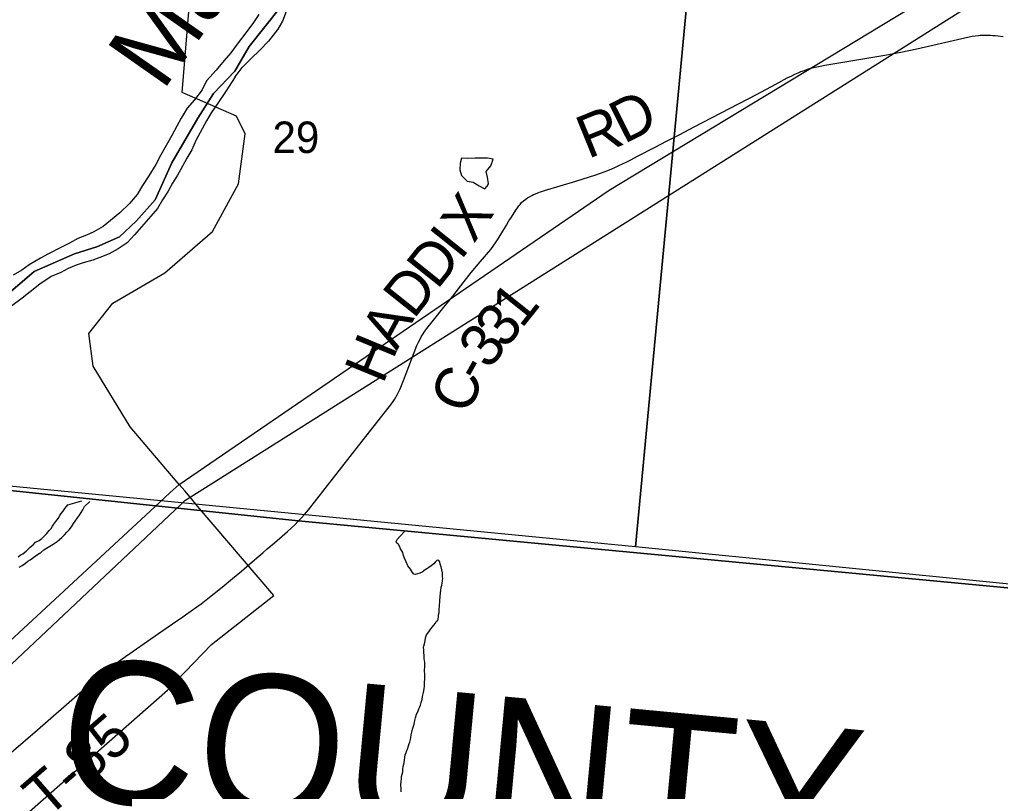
# Model space of a CAD drawing. Extents: x 0 to 1134, y 0 to 440.
# Drawn here: x 835.473 to 836.778, y 357.508 to 358.534 of the extents above; entities that cross this region are included whole.
import ezdxf

# ---------------------------------------------------------------- set-up
doc = ezdxf.new("R2010")
doc.units = 0
for name, color, linetype in [('GM_X_County_Road', 7, 'Continuous'), ('GM_X_County_Road_Text', 7, 'Continuous'), ('GM_X_County_Text', 7, 'Continuous'), ('GM_X_Major_River', 7, 'Continuous'), ('GM_X_Major_River_Text', 7, 'Continuous'), ('GM_X_Minor_Lake', 7, 'Continuous'), ('GM_X_Minor_River', 7, 'Continuous'), ('GM_X_Rail_Line', 7, 'Continuous'), ('GM_X_Section', 7, 'Continuous'), ('GM_X_Section_Text', 7, 'Continuous'), ('GM_X_Township', 7, 'Continuous'), ('GM_X_Township_Road', 7, 'Continuous'), ('GM_X_Township_Road_Text', 7, 'Continuous'), ('GM_X_Unincorporated', 7, 'Continuous'), ('SH_Cut_Line', 7, 'Continuous')]:
    doc.layers.add(name, color=color, linetype=linetype)

msp = doc.modelspace()

# ---------------------------------------------------------------- linework, layer by layer
at = {"layer": 'GM_X_County_Road'}
msp.add_lwpolyline([(835.8439, 357.8669), (835.8476, 357.871), (835.8521, 357.876), (835.8576, 357.8822), (835.9241, 357.967), (835.9648, 358.019), (835.9694, 358.0248), (835.9719, 358.0286), (835.9737, 358.0317), (835.9755, 358.0349), (835.9769, 358.0377), (835.9794, 358.043), (835.9837, 358.0541), (836.0017, 358.1004), (836.0039, 358.105), (836.0058, 358.1089), (836.0075, 358.1119), (836.0093, 358.1148), (836.0124, 358.1195), (836.015, 358.1231), (836.0239, 358.1343), (836.0377, 358.1514), (836.0463, 358.1623), (836.0539, 358.1721), (836.0739, 358.1976), (836.0858, 358.2119), (836.0998, 358.2284), (836.1071, 358.2384), (836.1099, 358.2426), (836.1207, 358.2607), (836.1241, 358.2663), (836.1273, 358.2713), (836.1332, 358.2807), (836.1353, 358.2838), (836.1372, 358.2862), (836.139, 358.2881), (836.141, 358.2905), (836.1436, 358.2929), (836.1464, 358.295), (836.1487, 358.2967), (836.1514, 358.2984), (836.1545, 358.3001), (836.157, 358.3013), (836.1596, 358.3024), (836.1648, 358.3045), (836.1713, 358.3068), (836.213, 358.3192), (836.2397, 358.3273), (836.2458, 358.3295), (836.2555, 358.3332), (836.2609, 358.3354), (836.2652, 358.3373), (836.2695, 358.3393), (836.2753, 358.342), (836.2801, 358.3444), (836.2864, 358.3476), (836.2953, 358.3522), (836.3186, 358.3643), (836.3338, 358.3722), (836.3513, 358.3812), (836.3707, 358.3912), (836.4534, 358.4342), (836.4794, 358.4482), (836.4944, 358.4563), (836.5004, 358.4593), (836.5047, 358.4614), (836.5088, 358.4632), (836.5126, 358.4647), (836.5172, 358.4663), (836.5214, 358.4679), (836.5258, 358.4693), (836.5295, 358.4703), (836.5336, 358.4713), (836.538, 358.4722), (836.5445, 358.4733), (836.5552, 358.4751), (836.5738, 358.4782), (836.6242, 358.4866), (836.6454, 358.4908), (836.6668, 358.4951), (836.7365, 358.511), (836.7403, 358.5117), (836.7444, 358.5124), (836.7489, 358.5129), (836.7509, 358.5131), (836.753, 358.5133), (836.7557, 358.5134), (836.7589, 358.5134), (836.7617, 358.5133), (836.7646, 358.5132), (836.7679, 358.5129), (836.7715, 358.5126), (836.7752, 358.5122), (836.7818, 358.5113)], dxfattribs=at)
at = {"layer": 'GM_X_Major_River'}
msp.add_line((835.76, 358.4579), (835.769, 358.4704), dxfattribs=at)
for points in [[(835.7913, 358.5405), (835.7842, 358.53), (835.774, 358.5162), (835.7638, 358.5032), (835.7539, 358.4897), (835.7453, 358.4797), (835.7347, 358.4667), (835.7218, 358.4526), (835.7158, 358.4406), (835.7056, 358.4272), (835.6962, 358.416), (835.6879, 358.4029), (835.6823, 358.392), (835.6756, 358.3797), (835.668, 358.3666), (835.6604, 358.3531), (835.6541, 358.3411), (835.645, 358.3261), (835.6367, 358.3134), (835.6295, 358.3015), (835.6193, 358.2892), (835.6065, 358.277), (835.5941, 358.2666), (835.5844, 358.2589), (835.5717, 358.2516), (835.5621, 358.2473), (835.5506, 358.2427), (835.5394, 358.2365), (835.5271, 358.2304), (835.5117, 358.2224), (835.5009, 358.2166), (835.4859, 358.2079), (835.4762, 358.2009), (835.4647, 358.194)], [(835.8278, 358.5448), (835.8229, 358.5317), (835.8166, 358.5212), (835.804, 358.5052), (835.7927, 358.4933), (835.7811, 358.4822), (835.769, 358.4704)], [(835.76, 358.4579), (835.7477, 358.439), (835.7366, 358.4229), (835.728, 358.4099), (835.7216, 358.3994), (835.7077, 358.3732), (835.702, 358.3608), (835.6957, 358.3495), (835.6897, 358.3391), (835.6833, 358.3271), (835.6766, 358.3162), (835.6706, 358.3057), (835.6631, 358.2941), (835.6564, 358.2829), (835.6478, 358.2725), (835.6352, 358.2584), (835.6259, 358.2476), (835.6161, 358.2372), (835.6041, 358.2292), (835.5922, 358.2226), (835.5799, 358.2176), (835.5703, 358.2141), (835.5577, 358.2106), (835.5481, 358.2074), (835.5378, 358.2031), (835.5278, 358.1977), (835.5151, 358.1923), (835.5, 358.182), (835.4869, 358.1721), (835.4764, 358.1637), (835.4629, 358.1534)]]:
    msp.add_lwpolyline(points, dxfattribs=at)
at = {"layer": 'GM_X_Minor_Lake'}
for points in [[(836.0612, 358.3496), (836.0593, 358.3431), (836.0587, 358.334), (836.0609, 358.3264), (836.0684, 358.3191), (836.0763, 358.3179), (836.0846, 358.3128), (836.0921, 358.3089), (836.095, 358.3126)], [(836.095, 358.3126), (836.0971, 358.3153), (836.0958, 358.3244), (836.094, 358.332), (836.0998, 358.3395), (836.1029, 358.3482), (836.0954, 358.3498), (836.0866, 358.3496), (836.0791, 358.3497), (836.0696, 358.3494), (836.0612, 358.3496)]]:
    msp.add_lwpolyline(points, dxfattribs=at)
at = {"layer": 'GM_X_Minor_River'}
for points in [[(835.4711, 357.8197), (835.4738, 357.8216), (835.4772, 357.8234), (835.4799, 357.8256), (835.4818, 357.8271), (835.4841, 357.8294), (835.4872, 357.8324), (835.4911, 357.8353), (835.4942, 357.8391), (835.4991, 357.8413), (835.5026, 357.8439), (835.5045, 357.8457), (835.5064, 357.8476), (835.5088, 357.8502), (835.5107, 357.8525), (835.5126, 357.8547), (835.5149, 357.8574), (835.5169, 357.8604), (835.5185, 357.863), (835.5212, 357.8664), (835.5243, 357.8705), (835.5266, 357.8743), (835.5285, 357.8773), (835.5309, 357.8803), (835.5332, 357.8836), (835.5355, 357.8863), (835.5371, 357.8885), (835.5558, 357.8941)], [(835.4724, 357.8056), (835.4766, 357.8082), (835.4808, 357.8112), (835.4839, 357.8138), (835.4869, 357.8153), (835.4904, 357.8179), (835.4939, 357.8205), (835.4969, 357.8227), (835.5012, 357.8253), (835.5054, 357.8286), (835.5111, 357.8323), (835.5177, 357.8364), (835.523, 357.8401), (835.5292, 357.845), (835.533, 357.8487), (835.5361, 357.8521), (835.5388, 357.8554), (835.5419, 357.8596), (835.5447, 357.8637), (835.547, 357.8671), (835.5501, 357.8712), (835.5528, 357.875), (835.5548, 357.8784), (835.5571, 357.8821), (835.5594, 357.8863), (835.5667, 357.8931)], [(835.977, 357.8358), (835.9751, 357.8378), (835.974, 357.8397), (835.9756, 357.8427), (835.9791, 357.8464), (835.9857, 357.8536)], [(835.9812, 357.5274), (835.982, 357.5304), (835.9828, 357.5338), (835.9829, 357.5372), (835.9833, 357.5407), (835.9841, 357.5437), (835.985, 357.5486), (835.9854, 357.5531), (835.9862, 357.5562), (835.9874, 357.5592), (835.9882, 357.5618), (835.989, 357.5637), (835.9906, 357.5683), (835.9914, 357.5713), (835.9922, 357.5732), (835.993, 357.5766), (835.9934, 357.5792), (835.9939, 357.5826), (835.9947, 357.5864), (835.9959, 357.5902), (835.9967, 357.5932), (835.9979, 357.597), (835.9991, 357.6019), (835.9999, 357.6053), (836.0011, 357.6102), (836.0027, 357.6136), (836.0043, 357.6174), (836.0055, 357.62), (836.0066, 357.6223), (836.0075, 357.6257), (836.0087, 357.6299), (836.0091, 357.634), (836.0103, 357.6393), (836.0112, 357.6439), (836.0116, 357.6477), (836.0117, 357.6518), (836.0121, 357.6575), (836.0122, 357.6632), (836.0119, 357.6682), (836.012, 357.6735), (836.0121, 357.6788), (836.0114, 357.6841), (836.0108, 357.6963), (836.0105, 357.699), (836.0109, 357.7008), (836.0117, 357.7039), (836.0125, 357.7077), (836.013, 357.7118), (836.0146, 357.7156), (836.0161, 357.7179), (836.0185, 357.7212), (836.0204, 357.7239), (836.0223, 357.7265), (836.0243, 357.7287), (836.0262, 357.7314), (836.0278, 357.734), (836.0297, 357.7347), (836.0301, 357.737), (836.0305, 357.7396), (836.0306, 357.7423), (836.0314, 357.7453), (836.0314, 357.7491), (836.0319, 357.7544), (836.032, 357.7605), (836.0325, 357.7673), (836.0338, 357.7791), (836.035, 357.7817), (836.0354, 357.7844), (836.0358, 357.7878), (836.0363, 357.7912), (836.0359, 357.7931), (836.0356, 357.7954), (836.0356, 357.7984), (836.0349, 357.8022), (836.0338, 357.8064), (836.0328, 357.8099), (836.032, 357.8129), (836.0309, 357.8148), (836.0287, 357.8149), (836.026, 357.8126), (836.0244, 357.8104), (836.0206, 357.8074), (836.0175, 357.8052), (836.0148, 357.8037), (836.0125, 357.8022), (836.0087, 357.7992), (836.0056, 357.7978), (836.0026, 357.7967), (835.9995, 357.796), (835.9976, 357.7964), (835.9958, 357.7987), (835.9932, 357.8029), (835.9898, 357.8075), (835.9873, 357.8129), (835.9851, 357.8179), (835.984, 357.8213), (835.9829, 357.8251), (835.9814, 357.8274), (835.9799, 357.8301), (835.9788, 357.8328), (835.977, 357.8358)], [(835.9805, 357.5069), (835.9806, 357.5115), (835.9803, 357.516), (835.9807, 357.5206), (835.9812, 357.5244), (835.9812, 357.5274)]]:
    msp.add_lwpolyline(points, dxfattribs=at)
at = {"layer": 'GM_X_Rail_Line'}
for p, q in [((835.7099, 357.8871), (835.6999, 357.8988)), ((835.8115, 357.768), (835.7099, 357.8871))]:
    msp.add_line(p, q, dxfattribs=at)
for points in [[(835.6854, 357.9157), (835.6599, 357.9456), (835.6202, 357.9922), (835.5711, 358.0731), (835.5653, 358.1164), (835.5971, 358.1569), (835.6664, 358.1973), (835.7299, 358.2522), (835.7645, 358.3157), (835.7732, 358.3822), (835.7617, 358.4053), (835.6895, 358.4371), (835.782, 359.5598), (835.8511, 359.6127), (836.2484, 359.8987)], [(835.6854, 357.9157), (836.2575, 358.307), (836.9155, 358.7055), (837.1199, 358.8209), (837.2739, 358.8928), (837.4519, 358.9594)], [(835.6999, 357.8988), (836.9151, 358.6652), (837.1092, 358.7726), (837.3078, 358.8828), (837.4519, 358.9594)], [(835.6593, 357.8919), (835.6734, 357.9049), (835.6854, 357.9157)], [(835.6999, 357.8988), (835.6927, 357.9072), (835.6854, 357.9157)], [(835.6875, 357.8892), (835.6931, 357.8945), (835.6999, 357.8988)], [(833.4424, 355.7181), (833.8974, 356.1388), (835.2603, 357.5229), (835.6593, 357.8919)], [(833.5182, 355.7181), (835.1901, 357.4205), (835.6875, 357.8892)], [(835.2191, 355.7181), (835.5156, 355.834), (835.5708, 355.8617), (835.6299, 356.3807), (835.6753, 356.8285), (835.6909, 357.0702), (835.6937, 357.1483), (835.6686, 357.2263), (835.5543, 357.3602), (835.4496, 357.4484), (835.6697, 357.6424), (835.7283, 357.7028), (835.8115, 357.768)]]:
    msp.add_lwpolyline(points, dxfattribs=at)
at = {"layer": 'GM_X_Section'}
for points in [[(836.3886, 358.8521), (836.2925, 357.8329), (835.2992, 357.9288), (835.3867, 358.9434)], [(836.3886, 358.8521), (837.4241, 358.7547), (837.3231, 357.7301), (836.2925, 357.8329)]]:
    msp.add_lwpolyline(points, close=True, dxfattribs=at)
at = {"layer": 'GM_X_Township'}
for points in [[(835.4448, 358.1585), (835.4925, 358.1988), (835.5462, 358.2226), (835.576, 358.2316), (835.6058, 358.245), (835.6281, 358.2658), (835.6535, 358.2941), (835.6758, 358.3433), (835.7101, 358.4029), (835.7309, 358.4357), (835.7593, 358.4655), (835.7786, 358.4983), (835.8203, 358.5504)], [(835.8203, 358.5504), (835.7786, 358.4983), (835.7593, 358.4655), (835.7309, 358.4357), (835.7101, 358.4029), (835.6758, 358.3433), (835.6535, 358.2941), (835.6281, 358.2658), (835.6058, 358.245), (835.576, 358.2316), (835.5462, 358.2226), (835.4925, 358.1988), (835.4448, 358.1585)], [(839.5899, 357.5143), (837.799, 357.6829), (837.6618, 357.6958), (837.4578, 357.7151), (837.4468, 357.7161), (837.4263, 357.718), (837.4114, 357.7196), (837.3087, 357.7292), (835.8437, 357.8674), (835.1657, 357.9387)]]:
    msp.add_lwpolyline(points, dxfattribs=at)
at = {"layer": 'GM_X_Township_Road'}
msp.add_lwpolyline([(835.4619, 357.5595), (835.4967, 357.5896), (835.5496, 357.6357), (835.5699, 357.6531), (835.5834, 357.6641), (835.5961, 357.674), (835.6096, 357.6839), (835.658, 357.7177), (835.6764, 357.7304), (835.6902, 357.7399), (835.6938, 357.7424), (835.709, 357.7532), (835.7145, 357.7572), (835.7234, 357.7641), (835.7425, 357.7791), (835.7564, 357.7905), (835.7683, 357.8005), (835.7791, 357.8098), (835.7885, 357.818), (835.7965, 357.8249), (835.8026, 357.8301), (835.812, 357.8382), (835.8295, 357.8532), (835.8391, 357.862), (835.8439, 357.8669)], dxfattribs=at)
at = {"layer": 'GM_X_Unincorporated'}
msp.add_lwpolyline([(839.5899, 357.5143), (837.799, 357.6829), (837.6618, 357.6958), (837.4578, 357.7151), (837.4468, 357.7161), (837.4263, 357.718), (837.4114, 357.7196), (837.3087, 357.7292), (835.8437, 357.8674), (835.1657, 357.9387)], dxfattribs=at)
at = {"layer": 'SH_Cut_Line'}
for points in [[(834.6028, 361.9945), (834.5417, 361.3013), (834.5402, 361.279), (834.4289, 360.039), (834.4188, 359.8449), (834.3527, 359.1244), (834.3462, 359.0437), (834.3448, 359.0281), (834.3438, 359.02), (834.3396, 358.9758), (834.278, 358.3392), (834.2504, 358.0272), (835.1657, 357.9387), (835.8437, 357.8674), (837.3087, 357.7292), (837.4114, 357.7196), (837.4263, 357.718), (837.4468, 357.7161), (837.4578, 357.7151), (837.6618, 357.6958), (837.799, 357.6829), (839.5899, 357.5143)], [(839.5899, 357.5143), (837.799, 357.6829), (837.6618, 357.6958), (837.4578, 357.7151), (837.4468, 357.7161), (837.4263, 357.718), (837.4114, 357.7196), (837.3087, 357.7292), (835.8437, 357.8674), (835.1657, 357.9387)]]:
    msp.add_lwpolyline(points, dxfattribs=at)

# ---------------------------------------------------------------- texts
at = {"layer": 'GM_X_County_Road_Text'}
for s, rotation, p in [('D', 26.7947, (836.2771, 358.3679)), ('R', 22.0772, (836.2293, 358.3483)), ('X', 56.1672, (836.0774, 358.2351)), ('I', 51.3546, (836.0598, 358.2127)), ('D', 51.3055, (836.0285, 358.1736)), ('D', 51.4597, (835.9973, 358.1345)), ('1', 51.3673, (836.1409, 358.1218)), ('3', 51.3564, (836.119, 358.0944)), ('A', 61.4299, (835.9749, 358.0928)), ('H', 67.6189, (835.9565, 358.048)), ('3', 51.3235, (836.0971, 358.0671)), ('-', 60.7668, (836.0871, 358.0488)), ('C', 68.6041, (836.071, 358.0072))]:
    msp.add_text(s, height=0.0568, rotation=rotation, dxfattribs=at).set_placement(p)
at = {"layer": 'GM_X_County_Text'}
msp.add_text('GREENE COUNTY', height=0.189394, rotation=354.6158, dxfattribs=at).set_placement((834.3853, 357.6069))
at = {"layer": 'GM_X_Major_River_Text'}
msp.add_text('Mad', height=0.09468, rotation=54.9982, dxfattribs=at).set_placement((835.6633, 358.4374))
at = {"layer": 'GM_X_Section_Text'}
msp.add_text('29', height=0.04186, rotation=0, dxfattribs=at).set_placement((835.8095, 358.3565))
at = {"layer": 'GM_X_Township_Road_Text'}
msp.add_text('T-85', height=0.05682, rotation=41.0184, dxfattribs=at).set_placement((835.5094, 357.4705))

doc.saveas('drawing.dxf')
